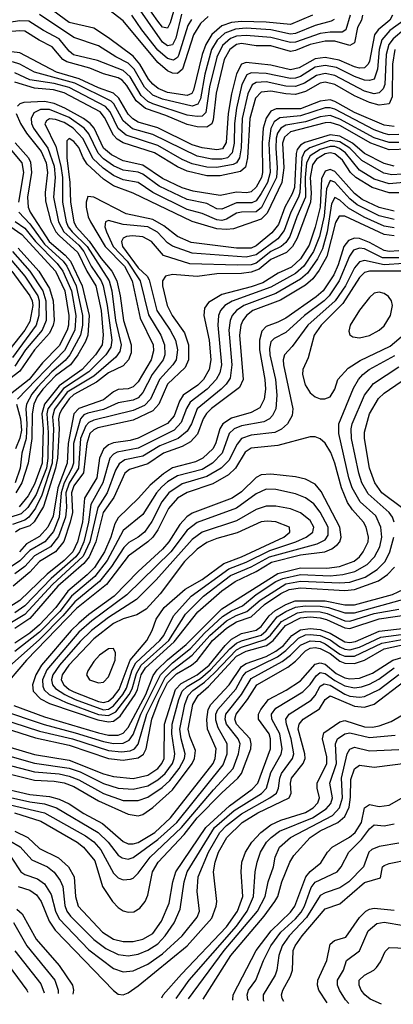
# Model space of a CAD drawing. Header units: inches. Extents: x 501365 to 657855, y 482276 to 547543.
# Tile 799 of 957: x 624429 to 625947, y 483872 to 487871. Entities that reach past the tile are written whole.
import ezdxf

# ---------------------------------------------------------------- set-up
doc = ezdxf.new("R2010")
doc.units = ezdxf.units.IN
doc.header["$MEASUREMENT"] = 0
doc.layers.add('A6428', color=7, linetype='Continuous')

msp = doc.modelspace()

# ---------------------------------------------------------------- linework, layer by layer
at = {"layer": 'A6428', "color": 5}
for points, elevation in [([(625619.2, 487890), (625530, 487851.6), (625430, 487861.1), (625330, 487864.2), (625290, 487859.8), (625250, 487845.8), (625210, 487810.7), (625185.2, 487770), (625170.3, 487730), (625135.6, 487584.4), (625129, 487571), (625110, 487563.7), (625030, 487576.2), (624991.7, 487591.7), (624970, 487608.8), (624952.8, 487630), (624917.5, 487690), (624890, 487722.8), (624790, 487798.1), (624730, 487836.6), (624630, 487860.3), (624543.5, 487923.5)], 3620), ([(625086.4, 487893.6), (625063.7, 487796.3), (625050, 487769.3), (625030, 487764.7), (625010, 487779.7), (624890, 487950.6)], 3540), ([(625067.9, 487950), (625041.3, 487858.7), (625030, 487836.3), (625010, 487840.8), (624990, 487865.6), (624943.9, 487930)], 3520), ([(625943.2, 487890), (625933.1, 487870), (625885.7, 487830), (625870.9, 487810), (625850, 487702.4), (625844.7, 487690), (625830, 487675.6), (625810, 487674.3), (625790, 487679.5), (625727.5, 487707.5), (625670, 487717.4), (625630, 487712.2), (625564.3, 487675.7), (625530, 487667.1), (625450, 487686.7), (625350, 487697.9), (625330, 487690.5), (625310, 487651.9), (625289.6, 487570), (625276.9, 487490), (625268.2, 487371.8), (625253.1, 487346.9), (625230, 487342.2), (625170, 487350.8), (625130, 487362.8), (624990, 487431.9), (624910, 487455), (624888.4, 487468.4), (624870, 487487), (624831.9, 487551.9), (624810, 487572.2), (624750, 487594.4), (624671.4, 487631.4), (624578.5, 487658.5), (624430, 487736.5), (624270, 487755.1)], 3720), ([(625822.4, 487890), (625817.8, 487870), (625801.1, 487838.9), (625790, 487776.9), (625770, 487766.1), (625710, 487783.7), (625670, 487784.4), (625610, 487770.4), (625550, 487745.5), (625530, 487742.2), (625450, 487764.9), (625390, 487765.5), (625330, 487774.3), (625309.7, 487770), (625283, 487750), (625260.1, 487710), (625227.1, 487572.9), (625215.6, 487464.4), (625210, 487447.6), (625190, 487434.8), (625150, 487436.5), (625110, 487445.1), (625022.4, 487482.4), (624940.9, 487510), (624902, 487542), (624864.6, 487604.6), (624845.6, 487625.6), (624830, 487634.7), (624770, 487651.7), (624714.1, 487674.1), (624620.3, 487700.3), (624605.1, 487710), (624561.6, 487761.6), (624508.1, 487788.1), (624450, 487824.3), (624430, 487826.4), (624350, 487818.6)], 3680), ([(625772.5, 487890), (625754.2, 487830), (625739.1, 487820.9), (625690, 487820.9), (625650, 487815.2), (625550, 487780.3), (625530, 487778.1), (625450, 487799.3), (625350, 487806.4), (625310, 487803.9), (625285.6, 487794.4), (625253.9, 487766.1), (625230, 487718.7), (625201.1, 487598.9), (625186, 487494), (625170, 487479.5), (625150, 487477.4), (625110, 487482.8), (624970, 487529), (624950, 487539.3), (624923.1, 487563.1), (624878.6, 487638.6), (624850, 487665), (624745.5, 487705.5), (624648.4, 487728.4), (624630, 487742.9), (624590, 487792.9), (624526.7, 487826.7), (624465.9, 487865.9), (624430, 487867.1), (624350, 487854.9)], 3660), ([(625707.5, 487872.5), (625695.2, 487864.8), (625630, 487847.2), (625550, 487815.2), (625530, 487812.7), (625450, 487830.1), (625350, 487836.2), (625306.6, 487833.4), (625263, 487817), (625231.6, 487788.4), (625208.9, 487750), (625181.2, 487650), (625163.4, 487550), (625152.4, 487527.6), (625130, 487520.7), (625010, 487548.2), (624970, 487565.2), (624936.7, 487596.7), (624894.9, 487670), (624870, 487695.1), (624820.2, 487720.2), (624750, 487765.7), (624650, 487799.4), (624510, 487892.3)], 3640), ([(625195.6, 487884.4), (625164.4, 487855.6), (625135.3, 487810), (625090.9, 487670), (625070, 487652.3), (625050, 487654.1), (625030, 487663.6), (624990, 487696.9), (624850, 487866.4), (624791.2, 487911.2)], 3580), ([(625127.6, 487872.4), (625112.8, 487847.2), (625074.1, 487725.9), (625070, 487717.5), (625053.7, 487706.3), (625030, 487713.2), (624990, 487747.6), (624925.4, 487830), (624885.6, 487890)], 3560), ([(625990.7, 487870), (625933, 487827), (625901.1, 487790), (625890.2, 487750), (625882.9, 487670), (625869.3, 487630), (625850, 487624.3), (625830, 487626.1), (625790, 487640.3), (625716.6, 487676.6), (625670, 487685.5), (625630, 487678.2), (625570, 487640.6), (625550, 487633.6), (625530, 487632), (625430, 487653.2), (625370, 487655.3), (625352.1, 487647.9), (625331.3, 487608.7), (625310, 487511.5), (625302.3, 487450), (625300.6, 487370), (625293, 487330), (625273, 487310), (625250, 487304.9), (625210, 487305.4), (625150, 487317.1), (624970, 487404.6), (624888, 487428), (624850, 487459.8), (624811.5, 487530), (624800.5, 487540.5), (624653.2, 487613.2), (624490, 487658), (624430, 487690), (624400.2, 487700.2)], 3740), ([(626036.4, 487870), (625946.2, 487793.8), (625928.3, 487770), (625918.1, 487730), (625912.1, 487607.9), (625905.8, 487590), (625890, 487574), (625870, 487570.4), (625830, 487580.8), (625710, 487644.2), (625670, 487652.8), (625635.8, 487644.2), (625586.9, 487613.1), (625550, 487599.9), (625510, 487601.7), (625430, 487618.6), (625390, 487615.5), (625373.8, 487606.2), (625355.6, 487570), (625333.7, 487470), (625328.9, 487351.1), (625322.1, 487310), (625310.3, 487290), (625296.9, 487283.1), (625230.7, 487270.7), (625190, 487271.9), (625130, 487286.2), (625090, 487303.9), (624990, 487360.4), (624862.6, 487402.6), (624829.6, 487429.6), (624796.5, 487496.5), (624778.4, 487518.4), (624630, 487595.3), (624570, 487612.4), (624470, 487627), (624410, 487655.2)], 3760), ([(625953.9, 487750), (625943.7, 487690), (625942.2, 487557.8), (625930.2, 487529.8), (625890, 487524.4), (625850, 487534.4), (625790, 487561.4), (625710, 487608.2), (625670, 487617.4), (625650, 487613), (625590, 487579.3), (625550, 487567.8), (625510, 487569.8), (625450, 487581), (625410, 487577), (625387.3, 487552.7), (625364.3, 487470), (625355.4, 487310), (625347.3, 487272.7), (625325.8, 487254.2), (625243.4, 487236.6), (625190, 487236.5), (625110, 487256.2), (625070, 487273.9), (624977.4, 487330), (624850, 487371.3), (624825.7, 487385.7), (624810, 487401.8), (624774.3, 487474.3), (624756.5, 487496.5), (624610, 487574.2), (624566.7, 487586.7), (624490, 487592.7), (624410, 487617.1)], 3780), ([(625970, 487405.2), (625930, 487403.9), (625910, 487408.5), (625870, 487424.3), (625710, 487507.4), (625690, 487513.5), (625670, 487513.5), (625570, 487480.2), (625486.8, 487473.2), (625463.4, 487456.6), (625450, 487429.9), (625441.9, 487370), (625446.4, 487250), (625435.6, 487210), (625410, 487164.7), (625390, 487136), (625372.8, 487127.2), (625310, 487128), (625250, 487101.1), (625230, 487103.3), (625190, 487124.3), (625110, 487140.8), (624995.7, 487195.7), (624930, 487243.8), (624910, 487251.4), (624850, 487260.2), (624810, 487278.1), (624770, 487306.4), (624748.5, 487328.5), (624710, 487407.8), (624691.7, 487430), (624630, 487474.1), (624550, 487507.1), (624513.5, 487506.5), (624487.5, 487492.5), (624476.6, 487470), (624477, 487450), (624485, 487430), (624543.4, 487350), (624570, 487276.6), (624573.3, 487230), (624567, 487150), (624587.4, 487050), (624608.3, 487010), (624670, 486955), (624690.3, 486930.2), (624719.2, 486870), (624760.5, 486810), (624768.5, 486790), (624784.6, 486710), (624803.1, 486570), (624799.2, 486540.8), (624779.5, 486510), (624710, 486440.9), (624607, 486373), (624544.3, 486290), (624539.1, 486270), (624545.5, 486194.5), (624544, 486090), (624538.3, 486050), (624496.8, 485943.2), (624462.6, 485890), (624435.8, 485864.2), (624390, 485849.3)], 3840), ([(625950, 487437.3), (625910, 487442.4), (625790, 487494.4), (625710, 487539.5), (625690, 487546.3), (625650, 487541), (625570, 487509.4), (625470.9, 487509.1), (625450, 487500.1), (625430, 487470.7), (625418.7, 487430), (625414.4, 487370), (625415.3, 487250), (625411.3, 487230), (625389.6, 487190.4), (625370, 487172.4), (625352.1, 487167.9), (625310, 487170.2), (625243.2, 487156.8), (625134.1, 487174.1), (625090, 487188.4), (625010, 487226.1), (624930, 487279.9), (624850, 487298.6), (624801.8, 487321.8), (624770.1, 487350.1), (624731.8, 487430), (624716, 487450), (624689.1, 487470), (624612.5, 487512.5), (624570, 487531), (624530, 487538.7), (624445.6, 487534.4), (624430.4, 487529.6), (624419.9, 487520.1)], 3820), ([(625970, 487372.7), (625930, 487373), (625870, 487391.9), (625730, 487467.8), (625690, 487482.5), (625650, 487477.1), (625590, 487456.2), (625510, 487442.7), (625489.6, 487430), (625477.1, 487410), (625471.3, 487390), (625469.4, 487349.4), (625475.2, 487270), (625472.3, 487230), (625411.9, 487108.1), (625390, 487091.4), (625330, 487090), (625310, 487085.2), (625270, 487061.2), (625250, 487056.1), (625230, 487058), (625170, 487084.1), (625110, 487100.1), (624969.7, 487169.7), (624910, 487209.9), (624850, 487220.5), (624810, 487237.8), (624768.1, 487268.1), (624727.1, 487307.1), (624687.9, 487387.9), (624646.9, 487430), (624610, 487453.9), (624574.6, 487465.4), (624550, 487469.1), (624538.9, 487461.1), (624531.3, 487448.7), (624576, 487356), (624596.5, 487276.5), (624603.2, 487230), (624603.4, 487130), (624618.6, 487050), (624626.7, 487030), (624642.3, 487010), (624702.9, 486950), (624792.3, 486810), (624803.9, 486770), (624819.2, 486650), (624841.5, 486550), (624836.7, 486523.3), (624819.8, 486500.2), (624730, 486423.9), (624622.3, 486357.7), (624571.3, 486288.7), (624562, 486258), (624566.8, 486210), (624561.3, 486070), (624519.8, 485940.2), (624493.1, 485886.9), (624466.8, 485850), (624450, 485838.5), (624399.7, 485820.3)], 3860), ([(624415.3, 487490), (624432.3, 487450), (624457.7, 487410), (624516.4, 487336.4), (624536.7, 487290), (624542.2, 487250), (624533.1, 487170), (624533.6, 487133.6), (624556, 487050), (624576.8, 487010), (624590, 486994.4), (624665.5, 486925.5), (624702.4, 486850), (624738.2, 486790), (624760.8, 486690), (624768.4, 486590), (624764.1, 486550), (624738, 486510), (624683.3, 486450), (624590, 486384.1), (624530, 486309.2), (624519.3, 486270), (624524.5, 486210), (624520.7, 486070), (624490, 485984.1), (624463.2, 485936.8), (624427.2, 485892.8)], 3820), ([(626010, 487345.7), (625930, 487342.7), (625855.7, 487370), (625730, 487442.1), (625690, 487453.1), (625670, 487452.2), (625530, 487415.3), (625505.7, 487394.3), (625497.6, 487370), (625502.6, 487270), (625494.8, 487210), (625434.5, 487085.5), (625410, 487060.4), (625297.7, 487022.3), (625270, 487018.8), (625230, 487022.3), (625130, 487051.2), (624890, 487166.8), (624810, 487196.2), (624770, 487223), (624704, 487284), (624687.3, 487310), (624670, 487352.8), (624650, 487376.7), (624630, 487388.3), (624620.5, 487379.5), (624620.9, 487310), (624633.1, 487210), (624635.6, 487130), (624648.7, 487050), (624659.3, 487030), (624711.7, 486971.7), (624760.7, 486900.7), (624803.4, 486850), (624823.9, 486810), (624837.9, 486750), (624850.7, 486650), (624882.8, 486550), (624881.9, 486518.1), (624871, 486490), (624850, 486465.4), (624790, 486437), (624741, 486399), (624650, 486348.7), (624630, 486331.6), (624601.6, 486290), (624590.9, 486270), (624587.6, 486250), (624589.6, 486210), (624582.4, 486090), (624575.2, 486050), (624525.9, 485894.1), (624488.8, 485831.2), (624470, 485816), (624430, 485801.5), (624411.7, 485790)], 3880), ([(625950, 487276.6), (625910, 487286.6), (625830, 487328.2), (625781.4, 487370), (625730, 487398.5), (625690, 487403), (625587.8, 487372.2), (625570, 487361.2), (625556.3, 487343.7), (625551.9, 487328.1), (625545.1, 487190), (625536.2, 487163.8), (625506.8, 487110), (625481, 487039), (625454.1, 487005.9), (625390, 486952.4), (625370, 486942.9), (625310, 486943.2), (625126.6, 486966.6), (625070, 486990.2), (625014.5, 487034.5), (624970, 487059.4), (624862.3, 487082.3), (624730, 487150.6), (624706.8, 487153.2), (624699.6, 487130), (624699.6, 487110), (624708, 487070), (624717.7, 487050), (624776.9, 486950), (624854.7, 486870), (624885.9, 486810), (624918.5, 486658.5), (624971.2, 486550), (624973.5, 486526.5), (624963.7, 486490), (624910, 486399.8), (624890, 486379.4), (624870, 486372.5), (624830, 486368.9), (624810, 486359.1), (624770, 486327.5), (624670, 486292.6), (624649.8, 486270.2), (624625.7, 486150), (624622.5, 486070), (624584.9, 485970), (624564.9, 485855.1), (624544.1, 485810), (624510, 485771.5), (624457.3, 485742.7), (624428, 485710)], 3920), ([(625983.4, 487243.4), (625941.1, 487241.1), (625908.5, 487248.5), (625819.7, 487299.7), (625771.2, 487350), (625730, 487375.6), (625690, 487380.1), (625608.7, 487351.3), (625586.2, 487333.9), (625574.9, 487310), (625567.5, 487170), (625562, 487150), (625531, 487090), (625504.4, 487015.6), (625478.3, 486981.7), (625390, 486916.7), (625350, 486906.1), (625130, 486922.8), (625050, 486951.5), (625030, 486964.9), (624988.9, 487008.9), (624950, 487029.5), (624850, 487040), (624790, 487055.2), (624778.4, 487050), (624775.7, 487030), (624781.4, 487010), (624809, 486950), (624865.6, 486890), (624919, 486810), (624952, 486672), (625002.6, 486590), (625018.3, 486550), (625019.6, 486510), (625011.8, 486490), (624968.2, 486430), (624930, 486356.7), (624910, 486335.4), (624890, 486325.8), (624830, 486314.8), (624770, 486287.8), (624706.4, 486273.6), (624690, 486266.1), (624675.8, 486250), (624647.9, 486150), (624647.4, 486070), (624641.8, 486050), (624609.7, 485990.3), (624597.8, 485950), (624589.3, 485850), (624567, 485793), (624531.9, 485750), (624470, 485715.3), (624430, 485672.6), (624392.3, 485647.7)], 3940), ([(625990, 487210.1), (625930, 487204.8), (625870, 487224.1), (625810, 487260.4), (625753, 487330), (625728.3, 487348.3), (625710, 487355.6), (625690, 487356.8), (625650, 487343.7), (625610, 487317.7), (625595.1, 487290), (625589.4, 487230), (625590.5, 487150), (625555.1, 487070), (625526.3, 486990), (625510, 486965.7), (625492.2, 486950), (625450, 486929.8), (625390, 486882.7), (625370, 486876.1), (625313.7, 486873.7), (625120.2, 486880.2), (625013.2, 486913.2), (624965, 486970), (624930, 486989), (624887.3, 486992.7), (624863.2, 486990), (624850, 486983.6), (624843.2, 486970), (624847.4, 486950), (624910, 486863.7), (624946.8, 486830), (624955.3, 486815.3), (624986.8, 486690), (625040.5, 486610), (625061.8, 486570), (625070.8, 486530), (625064.7, 486490), (625052.1, 486470), (624997.9, 486410), (624960.9, 486330), (624935.9, 486304.1), (624890, 486283.5), (624730, 486244.7), (624710, 486235.4), (624698.2, 486221.8), (624676, 486170), (624668.2, 486050), (624630, 485989), (624617.3, 485950), (624620.1, 485890), (624615.1, 485850), (624587.6, 485772.4), (624554.7, 485730), (624490, 485693.9), (624450.4, 485649.6), (624410, 485621.1)], 3960), ([(624411.3, 487371.3), (624464.6, 487310), (624473.2, 487293.2), (624477.7, 487250), (624461.4, 487150), (624464.4, 487110), (624471.7, 487090), (624549.6, 486970), (624614.4, 486914.4), (624635.3, 486890), (624683.4, 486790), (624712.2, 486670), (624706.6, 486590), (624696.4, 486563.6), (624665, 486510), (624635.3, 486470), (624575.4, 486424.6), (624522.8, 486370), (624500.1, 486339.9), (624486.2, 486310), (624479.4, 486270), (624479.1, 486170), (624464.4, 486070), (624438.1, 485990), (624414.3, 485950)], 3780), ([(624390, 487348), (624437.9, 487290), (624444.2, 487250), (624425, 487130)], 3760), ([(625970, 487168.5), (625930, 487167.9), (625861.3, 487190), (625795.1, 487230), (625773.9, 487250), (625740.7, 487300.7), (625710, 487325.8), (625690, 487330.5), (625670, 487326.8), (625635.7, 487304.3), (625618.9, 487281.1), (625609.4, 487230.6), (625614, 487166), (625610.2, 487129.8), (625556.5, 486983.5), (625537, 486950), (625513.7, 486926.3), (625450, 486896.7), (625402.2, 486857.8), (625370, 486846.4), (625330, 486840.8), (625230, 486838.6), (625150, 486828.4), (625050, 486836.9), (625022.2, 486830), (625010.1, 486810), (625008.9, 486790), (625028.7, 486710), (625049.2, 486670), (625098.7, 486598.7), (625115.7, 486550), (625115.8, 486490), (625101.7, 486458.3), (625029.6, 486390.4), (624994.8, 486310), (624970, 486282), (624890, 486244.3), (624746.7, 486213.3), (624730, 486205.5), (624715, 486190), (624701.9, 486150), (624688.9, 486031.1), (624650, 485978.4), (624639.3, 485950), (624643.3, 485870), (624635, 485830), (624608.1, 485751.9), (624575.4, 485710), (624509.2, 485670.8), (624470, 485627), (624403.1, 485570)], 3980), ([(625950, 487093.6), (625890, 487108.9), (625821.2, 487141.2), (625790, 487165.2), (625710, 487254.7), (625690, 487263.4), (625670, 487255.8), (625655.3, 487224.7), (625649.9, 487110.1), (625630, 487028.4), (625605.1, 486954.9), (625570, 486900.3), (625533.5, 486866.5), (625478.8, 486841.2), (625416.9, 486803.1), (625370, 486785.9), (625250, 486755.7), (625196.8, 486723.2), (625180.8, 486699.2), (625177.9, 486670), (625198.6, 486570), (625205.7, 486490), (625199.1, 486450), (625176.7, 486410), (625152.9, 486387.1), (625093.8, 486346.2), (625078.6, 486321.4), (625057.1, 486262.9), (625029.5, 486230.5), (624910, 486171.2), (624878.1, 486161.9), (624810, 486153), (624790, 486144.2), (624770, 486126.4), (624753.5, 486090), (624742.4, 486010), (624692.1, 485927.9), (624684.5, 485830), (624663.8, 485750), (624644.6, 485710), (624610, 485674.8), (624540.6, 485619.4), (624430, 485512.2), (624390, 485487.1)], 4020), ([(625950, 487059.5), (625890, 487074.1), (625799.7, 487119.7), (625770, 487143.6), (625710, 487211.9), (625690, 487217.8), (625675.7, 487184.3), (625665.9, 487074.1), (625646.8, 486990), (625623.6, 486930), (625583, 486870), (625550, 486840.5), (625450, 486785.5), (625292.1, 486728), (625262.5, 486710), (625245.5, 486690), (625237.1, 486670), (625234, 486630), (625248.7, 486470), (625242.6, 486437.4), (625228.2, 486410), (625190.6, 486370), (625122.2, 486317.8), (625107.4, 486292.6), (625085.5, 486234.5), (625056.5, 486203.5), (624910, 486131.5), (624825, 486115), (624810, 486106.1), (624796.2, 486090), (624767.5, 485990), (624718.4, 485901.6), (624708.9, 485830), (624690, 485750), (624672.6, 485710), (624658, 485690), (624557.9, 485602.1), (624450, 485490.7), (624410, 485462.6)], 4040), ([(625950, 487026.3), (625910, 487032.2), (625829.1, 487069.1), (625765.4, 487105.4), (625730, 487137.9), (625710, 487149.4), (625696.7, 487123.3), (625678.1, 487010), (625659, 486941), (625639.6, 486900.4), (625598.8, 486841.2), (625570, 486816.7), (625470, 486759.5), (625340.6, 486710), (625310.1, 486690), (625293, 486670), (625284.2, 486650), (625278.7, 486610), (625291.3, 486470), (625284.5, 486415.5), (625268.7, 486391.3), (625247.2, 486370), (625150.6, 486290), (625127.2, 486230), (625110, 486200.1), (625073.4, 486170), (624999.1, 486140.9), (624930, 486098.3), (624857.1, 486082.9), (624832.9, 486067.1), (624818.3, 486041.7), (624785.1, 485950), (624746.3, 485890), (624714.4, 485750), (624687.5, 485692.5), (624562.9, 485577.1), (624450, 485455.6), (624390, 485419.2)], 4060), ([(625950, 486993.1), (625910, 486999.4), (625750, 487073.5), (625726.8, 487073.2), (625711.9, 487048.1), (625676.8, 486910), (625646.1, 486853.9), (625620.8, 486819.2), (625590, 486792.9), (625488.4, 486731.6), (625376.7, 486690), (625351.2, 486670), (625336.5, 486650), (625328.1, 486630), (625321.7, 486590), (625336.6, 486410), (625323, 486377), (625208.6, 486291.4), (625188.4, 486271.6), (625175.3, 486250), (625152.2, 486187.8), (625123.8, 486156.2), (625090, 486137.6), (625013.4, 486110), (624950, 486066.7), (624875.7, 486044.3), (624857.1, 486030), (624811.4, 485930), (624768.5, 485870), (624738.7, 485750), (624711, 485689), (624690, 485662.9), (624583.7, 485570), (624470, 485439.2), (624410, 485398.3)], 4080), ([(624426.5, 487090), (624470, 487041.6), (624530, 486959.6), (624606.4, 486890), (624621.1, 486870), (624658.7, 486790), (624685.1, 486670), (624684.7, 486630), (624676.4, 486590), (624632.9, 486510), (624613.6, 486486.4), (624559.3, 486440.7), (624501.3, 486378.7), (624479.1, 486350), (624457.4, 486310), (624453.9, 486290), (624458.9, 486230), (624455.6, 486170), (624438.7, 486110), (624431.6, 486050), (624411.3, 485990)], 3760), ([(624411.6, 487051.6), (624450, 487024.1), (624493.1, 486970), (624581.2, 486881.2), (624605, 486850), (624639.8, 486770), (624657.2, 486670), (624653.2, 486610), (624612, 486528), (624421.1, 486330)], 3740), ([(624390, 487032.8), (624438.7, 486998.7), (624574.6, 486850), (624613, 486770), (624629, 486670), (624628.2, 486630), (624622.9, 486610), (624590, 486547.2), (624522.5, 486477.5), (624467.9, 486410), (624391.6, 486350)], 3720), ([(625970, 486932.4), (625930, 486929.5), (625910, 486933.4), (625850, 486966.9), (625810, 486982.1), (625790, 486984.2), (625765.4, 486974.6), (625746.6, 486950), (625723.8, 486876.2), (625705.1, 486834.9), (625662.4, 486770), (625634.3, 486745.7), (625510, 486659.5), (625477.9, 486642.1), (625430, 486625), (625413.7, 486606.3), (625404, 486570), (625403.6, 486530), (625425.7, 486410), (625427.4, 486370), (625422.3, 486330), (625404.6, 486295.4), (625370, 486275.2), (625290, 486252.7), (625255.2, 486230), (625242, 486210), (625226.8, 486153.2), (625215.3, 486130), (625173.3, 486090), (625144.1, 486075.9), (625050, 486050.4), (625013.1, 486026.9), (624958.9, 485981.1), (624912.1, 485927.9), (624830, 485847.6), (624816.2, 485823.8), (624799.8, 485770), (624773.9, 485710), (624733.7, 485646.3), (624704.1, 485615.9), (624625.1, 485550), (624575.9, 485484.1), (624510, 485413.8), (624470, 485379.8), (624410, 485338.6)], 4120), ([(624423.2, 486943.2), (624507.5, 486850), (624550, 486779.7), (624564.8, 486730), (624568.9, 486650), (624565.7, 486630), (624550, 486597.4), (624489.1, 486530), (624430, 486443.5), (624390, 486412.1)], 3680), ([(624399.5, 486930), (624470.8, 486850), (624522.8, 486770), (624535.6, 486730), (624536.3, 486650), (624521.3, 486610), (624453.6, 486530), (624410, 486464.1)], 3660), ([(625970, 486904.2), (625903.8, 486903.8), (625830, 486940), (625810, 486943.4), (625785.4, 486934.5), (625768.7, 486911.3), (625727.5, 486810), (625687.1, 486750), (625666.9, 486730), (625586.1, 486670), (625510, 486600.8), (625463.8, 486576.2), (625450, 486563.4), (625443.9, 486536.1), (625444.9, 486510), (625468.1, 486410), (625473.5, 486346.5), (625469.6, 486290.4), (625456.5, 486263.5), (625443.6, 486250), (625421.6, 486238.4), (625330, 486222.2), (625300.1, 486210), (625280.9, 486190), (625251.4, 486110), (625212.7, 486070), (625170, 486044.9), (625070, 486018.6), (625030, 485994.5), (625006.3, 485973.7), (624985.2, 485950), (624930, 485862.1), (624850, 485796.9), (624785, 485675), (624734.5, 485610), (624640.2, 485530), (624592.3, 485467.7), (624510, 485383.6), (624410, 485305)], 4140), ([(625990, 486881), (625910, 486875.6), (625830, 486893.3), (625810, 486887.9), (625790, 486863.3), (625752.7, 486790), (625710.8, 486730), (625599.5, 486630), (625536.8, 486543.2), (625504.6, 486510), (625499.5, 486490), (625500.5, 486470), (625539.5, 486290), (625536, 486264), (625517.1, 486230), (625492.5, 486207.5), (625465.8, 486194.2), (625370, 486183.7), (625330, 486170), (625312.2, 486147.8), (625278.7, 486081.3), (625247.5, 486050), (625190, 486015.2), (625090, 485985.4), (625035.5, 485950), (625006.6, 485913.4), (624966.7, 485833.3), (624935.9, 485790), (624911.2, 485770), (624872.1, 485747.9), (624852.3, 485727.7), (624802, 485650), (624754, 485590), (624652.9, 485507.1), (624605.2, 485450), (624510, 485353.2), (624324.2, 485190)], 4160), ([(624382.8, 486910), (624449.9, 486830), (624503.3, 486750), (624509, 486730), (624506.9, 486670), (624496.3, 486630), (624400.5, 486499.5)], 3640), ([(624396.8, 486850), (624470.2, 486750), (624479.8, 486730), (624482.4, 486710), (624470, 486645.6), (624449.9, 486610.1), (624390, 486533.4)], 3620), ([(625990.4, 486849.6), (625850, 486850.5), (625830, 486844.1), (625810, 486823.5), (625742, 486718), (625653.8, 486630), (625625.8, 486590), (625601.6, 486498.4), (625579.8, 486450), (625577.6, 486430), (625588.5, 486388.5), (625610, 486355), (625630, 486339), (625650, 486331.6), (625669, 486331), (625690, 486338.8), (625709.2, 486370), (625722.4, 486410), (625763.6, 486456.4), (625812.6, 486487.4), (625934.8, 486545.2), (626086.1, 486673.9)], 4180), ([(624345.9, 485070), (624528.3, 485008.3), (624655.3, 484975.3), (624770, 484939), (624810, 484931.5), (624850, 484932.8), (624874.7, 484945.3), (624890, 484967.8), (624921.5, 485050), (625001.4, 485210), (625050, 485259), (625122.9, 485317.1), (625180.6, 485379.4), (625252.8, 485447.2), (625289.6, 485470.4), (625334.2, 485490), (625390, 485536.4), (625470, 485588.8), (625498, 485602), (625570, 485618.2), (625690, 485613), (625742.6, 485617.4), (625791.4, 485630), (625841.4, 485658.6), (625871.1, 485690), (625892.7, 485730), (625901.1, 485770), (625896.2, 485810), (625875.6, 485855.6), (625812.5, 485912.5), (625779.6, 485970), (625766.3, 486010), (625725.8, 486190), (625725.9, 486230), (625784.8, 486375.2), (625805.2, 486410), (625823.5, 486430), (625849.4, 486450.6), (625953, 486507)], 4160), ([(625950, 485829.9), (625943.9, 485850), (625930.6, 485870), (625845.5, 485945.5), (625819.7, 485990), (625806.5, 486030), (625777.7, 486170), (625776.3, 486210), (625780.6, 486230), (625830, 486345.7), (625866.3, 486393.7), (625970, 486461)], 4140), ([(625985.8, 485885.8), (625899.9, 485950), (625871.7, 485990), (625850.7, 486050), (625829.9, 486170), (625830, 486195.5), (625850.9, 486270), (625887.3, 486332.7), (625910, 486354.2), (625978.9, 486401.1)], 4120), ([(624416.6, 486310), (624433.3, 486250), (624436.6, 486203.4), (624430, 486171.7), (624412, 486128)], 3740), ([(624405.3, 485085.3), (624530, 485039.1), (624750, 484974.3), (624790, 484965.4), (624830, 484965.3), (624850, 484973.3), (624870, 484995.8), (624941.4, 485130), (624972, 485208), (624988.5, 485230), (625030, 485270.7), (625106.1, 485333.9), (625250, 485478.5), (625478.1, 485621.9), (625570, 485645.4), (625676.5, 485643.5), (625729.2, 485650.8), (625787.7, 485672.3), (625809.3, 485690), (625824.1, 485710), (625844.5, 485750), (625846.9, 485770), (625836.6, 485810), (625826.1, 485830), (625781, 485881), (625761.7, 485910), (625736.2, 485970), (625710.1, 486070.1), (625692.9, 486112.9), (625670, 486150.6), (625650, 486168.5), (625630, 486176.3), (625610, 486177.4), (625478.2, 486141.8), (625370, 486130.8), (625346, 486114), (625306.2, 486050), (625277.8, 486022.2), (625214.1, 485985.9), (625110, 485950.2), (625070, 485927.3), (625033.5, 485886.5), (624990, 485799.8), (624969.8, 485770), (624950, 485750), (624870, 485691.8), (624782.2, 485577.8), (624660.5, 485479.5), (624457.4, 485270), (624355.6, 485150)], 4180), ([(624292, 485052), (624510, 484981.9), (624644.5, 484950), (624790, 484903), (624842.7, 484897.3), (624877.9, 484902.1), (624895.3, 484910), (624910.9, 484929.1), (624946.2, 485050), (625020.7, 485199.3), (625050, 485229.3), (625130.3, 485289.7), (625201.4, 485370), (625270, 485429.4), (625309, 485451), (625352.7, 485467.3), (625405.9, 485514.1), (625510, 485579.4), (625570, 485590.6), (625730, 485583.4), (625770, 485586.4), (625832.5, 485607.5), (625882.2, 485637.8), (625913.7, 485670), (625933.5, 485710), (625949.3, 485770)], 4140), ([(624370, 484993.8), (624493.8, 484953.8), (624630, 484924.7), (624790, 484870.7), (624850, 484863.3), (624910, 484872.9), (624931.7, 484888.3), (624943.2, 484910), (624965.6, 485030), (624995.4, 485110), (625030, 485177.9), (625065.9, 485214.1), (625127.1, 485250), (625150, 485268.7), (625212.6, 485350), (625270, 485400.2), (625310, 485425.1), (625370, 485445.8), (625424, 485496), (625490, 485540.1), (625523.6, 485556.4), (625570, 485563.5), (625750, 485552.8), (625790, 485556.4), (625887.5, 485592.5), (625922.9, 485617.1), (625952.6, 485647.4)], 4120), ([(624390, 484916.3), (624490, 484886.8), (624630, 484863.3), (624770, 484808.1), (624810, 484796.8), (624890, 484789), (624950, 484803.3), (624991, 484830), (625007.3, 484850), (625016, 484870), (625017.5, 485010), (625062.1, 485150), (625084.9, 485175.1), (625150, 485209.7), (625199, 485250), (625263.8, 485330), (625290, 485355), (625330, 485377.5), (625390, 485392.1), (625410, 485406.3), (625443.5, 485450), (625465.8, 485470), (625510, 485495.5), (625548.9, 485511.1), (625670, 485510.8), (625750, 485494), (625790, 485494.3), (625943.6, 485536.4), (625990, 485558.2)], 4080), ([(624390, 484879.5), (624490, 484851.1), (624630, 484831.5), (624675.7, 484815.7), (624770, 484769.4), (624830, 484749.6), (624890, 484745.9), (624950, 484759.9), (624990, 484783.1), (625020.8, 484810), (625049.6, 484850), (625057.5, 484870), (625059.6, 484890), (625047.5, 484970), (625048.7, 485010), (625076, 485110), (625090, 485143.5), (625110, 485163.4), (625164.2, 485195.8), (625205, 485230), (625283.6, 485316.4), (625310, 485338.7), (625331.1, 485348.9), (625410, 485371.8), (625430.7, 485389.3), (625474.7, 485445.3), (625510, 485467.8), (625550, 485485.2), (625589.3, 485490.7), (625650, 485489.3), (625683.8, 485483.8), (625750, 485461.6), (625790, 485462.7), (625999.5, 485520.5)], 4060), ([(624370, 484847.4), (624490, 484816), (624590, 484808), (624630, 484799.1), (624670, 484783.7), (624770, 484728.8), (624850, 484700.3), (624910, 484699.5), (624950, 484713.5), (625007.8, 484752.2), (625038.9, 484781.1), (625077.4, 484830), (625098.7, 484870), (625101.8, 484890), (625085.3, 484950), (625080.1, 484990), (625100.5, 485090), (625114.1, 485125.9), (625132.9, 485147.1), (625179.5, 485180.5), (625221.1, 485218.9), (625310, 485311.5), (625330, 485322.6), (625426.9, 485353.1), (625448.2, 485371.8), (625492.7, 485427.3), (625558.2, 485461.8), (625590, 485467.8), (625650, 485466.2), (625678.9, 485458.9), (625750, 485429.6), (625770, 485428.7), (625870, 485459.3), (625970, 485477.6)], 4040), ([(624370, 484812.4), (624490, 484781.8), (624570, 484778), (624610, 484771.2), (624650, 484756.5), (624750, 484698.6), (624870, 484644.5), (624910, 484637.7), (624930, 484643.5), (624970, 484671), (625050, 484743.1), (625129.8, 484850), (625139.6, 484870), (625143.2, 484903.2), (625119.9, 484959.9), (625114.4, 484990), (625132.2, 485090), (625154.2, 485125.8), (625197, 485163), (625310, 485286.4), (625350, 485306.4), (625432.4, 485330), (625459.7, 485350), (625509.7, 485410.3), (625570, 485442.1), (625610, 485446), (625650, 485442.1), (625675.1, 485435.1), (625750, 485400.5), (625770, 485398.2), (625890, 485437.2), (626010, 485455.2)], 4020), ([(624330, 484756.3), (624470, 484723.5), (624550, 484716.6), (624590, 484705.5), (624630, 484686.5), (624690, 484647.4), (624766.2, 484606.2), (624850, 484532.7), (624870, 484524.4), (624890, 484524.1), (624910, 484529.8), (624978.4, 484570), (625042.1, 484630), (625214.8, 484850), (625224.1, 484870), (625227, 484910), (625192.2, 484990), (625189.4, 485029.4), (625194.6, 485070), (625206, 485090), (625279.8, 485170), (625330, 485244.4), (625350, 485255.9), (625430, 485284.3), (625470, 485305.9), (625500.5, 485330), (625534.4, 485370), (625570, 485393.4), (625610, 485399), (625650, 485394), (625690, 485379.4), (625750, 485343.6), (625770, 485341.1), (625794, 485346), (625890, 485387.4), (626030, 485404)], 3980), ([(624330, 484725.9), (624470, 484694.5), (624530, 484686.4), (624579, 484670), (624748.7, 484570), (624789.2, 484530), (624830, 484478.2), (624846.3, 484466.3), (624870, 484461.6), (624890, 484468), (624990, 484541), (625067.6, 484610), (625255.9, 484844.1), (625272.1, 484890), (625272.5, 484930), (625235.3, 484995.3), (625226.7, 485026.7), (625226.6, 485050), (625234.3, 485070), (625307.4, 485152.6), (625335.5, 485204.5), (625350, 485221.2), (625476.2, 485283.8), (625511.2, 485308.8), (625561.4, 485358.6), (625590, 485372.1), (625610, 485374.6), (625650.2, 485370.2), (625690, 485352), (625730, 485323.4), (625750, 485314.6), (625770, 485312.1), (625810, 485322.5), (625896.4, 485363.6), (626010, 485377.8)], 3960), ([(624350, 484691.8), (624530, 484650), (624696.8, 484556.8), (624730, 484531.5), (624758.9, 484498.9), (624810, 484404), (624830, 484386.2), (624850, 484377.2), (624880, 484380), (624890, 484384), (624910, 484404), (624959.6, 484470), (625086.7, 484590), (625216.5, 484743.5), (625296.2, 484830), (625318.6, 484890), (625325.6, 484930), (625317.5, 484950), (625270, 485010), (625263.9, 485030), (625266.5, 485050), (625330.7, 485130), (625370, 485195.3), (625495.6, 485264.4), (625529.9, 485290.1), (625570, 485330.4), (625610, 485348.9), (625650, 485345.2), (625670, 485336.6), (625730, 485293.9), (625750, 485285.5), (625790, 485285.8), (625901.1, 485338.9), (626050, 485365.9)], 3940), ([(624408.9, 484650), (624515.4, 484615.4), (624662.7, 484530), (624688.7, 484510), (624734.1, 484454.1), (624766.2, 484350), (624805.8, 484290), (624830, 484264.6), (624850, 484252.1), (624870, 484246.4), (624892.4, 484247.6), (624917.7, 484262.3), (624938.9, 484290), (624950, 484315.2), (624968.7, 484410), (624992.4, 484450), (625097.8, 484562.2), (625150.8, 484629.2), (625250, 484730.7), (625315.3, 484790), (625331, 484810), (625367.9, 484910), (625370.4, 484930), (625366, 484950), (625309.6, 485009.6), (625303.2, 485030), (625308.9, 485050), (625354.7, 485110), (625392.7, 485170), (625518.6, 485241.4), (625550, 485266.2), (625590, 485307.3), (625610, 485318.4), (625630, 485321.1), (625650, 485317.6), (625690, 485296.4), (625730, 485265.5), (625750, 485257.4), (625790, 485256.6), (625830.1, 485270.1), (625910, 485315.7), (626053.3, 485346.7)], 3920), ([(624410, 484574.6), (624461.8, 484550), (624510, 484505.1), (624587.3, 484467.3), (624627.9, 484430), (624650.6, 484390), (624656.1, 484310), (624666.6, 484270), (624765.2, 484165.2), (624810, 484137), (624850, 484126.5), (624890, 484126.6), (624930, 484136), (624970, 484159.6), (625006, 484210), (625036.8, 484283.2), (625051.7, 484370), (625063.4, 484410), (625185.1, 484590), (625281.5, 484678.5), (625374.4, 484745.6), (625396.6, 484770), (625448.7, 484910), (625448.9, 484950), (625443.3, 484970), (625398.9, 485030), (625399.2, 485050), (625408.9, 485070), (625439.9, 485110), (625512.1, 485147.9), (625570, 485185.7), (625630, 485253.7), (625650, 485258.8), (625670, 485253.4), (625715.2, 485215.2), (625750, 485197.4), (625770, 485193.4), (625810, 485196.2), (625863.2, 485216.8), (625944.6, 485270), (626070, 485306.9)], 3880), ([(624390, 484535.5), (624431.9, 484511.9), (624478.3, 484458.3), (624542.6, 484430), (624570, 484409.2), (624594.3, 484374.3), (624604.2, 484350), (624613.1, 484273.1), (624621.5, 484250), (624635.2, 484230), (624730, 484134.8), (624778.7, 484098.7), (624830, 484074.2), (624870, 484069.5), (624910, 484076.3), (624950, 484091.7), (624990, 484117.2), (625020.7, 484150), (625056.8, 484203.2), (625081.4, 484258.6), (625097.5, 484370), (625110.2, 484410), (625220.4, 484590), (625300.9, 484659.1), (625411.2, 484728.8), (625431.9, 484750), (625450, 484813.1), (625491.6, 484888.4), (625495.8, 484910), (625485.8, 484970), (625453.5, 485030), (625452.7, 485050), (625470, 485075.5), (625579.2, 485140.8), (625609.4, 485170.6), (625633.5, 485206.5), (625650, 485219.5), (625670, 485216.1), (625710, 485186.9), (625750, 485165.4), (625790, 485157.7), (625818.5, 485161.5), (625850, 485172), (625887.7, 485192.3), (625950, 485238.5)], 3860), ([(624394.2, 484470), (624433.5, 484410), (624450, 484399.3), (624502.2, 484382.2), (624530, 484361), (624557.8, 484317.8), (624574.6, 484250), (624590, 484219.1), (624710, 484093.9), (624810, 484017.7), (624850, 484004), (624890, 484008.6), (624950, 484035.6), (625010, 484076.4), (625089.6, 484150), (625150, 484225.5), (625159.2, 484250), (625149.9, 484330), (625154.7, 484390), (625196.6, 484490), (625242.6, 484570), (625270, 484598.9), (625330, 484646.1), (625445.9, 484710), (625472, 484730), (625480.8, 484750), (625485.6, 484790), (625493.1, 484810), (625537, 484870), (625542.7, 484890), (625532.5, 484950), (625512.8, 485010), (625511, 485030), (625524, 485050), (625613.1, 485106.9), (625630, 485126.7), (625650, 485164), (625666.4, 485173.6), (625690, 485168.4), (625750, 485131.4), (625770, 485123.8), (625810, 485119.5), (625830, 485122.7), (625890, 485151.3), (625970, 485212.1)], 3840), ([(624423, 484350), (624470, 484335.5), (624497, 484317), (624517.1, 484290), (624549, 484210), (624573.8, 484173.8), (624810, 483928.4), (624830, 483912.8), (624850, 483910.2), (624870, 483918.4), (624910, 483946.9), (625109.4, 484110), (625210, 484221.6), (625228.1, 484270), (625229.6, 484290), (625216.8, 484410), (625223.4, 484450), (625236.9, 484490), (625270.7, 484550), (625332.9, 484610), (625396.2, 484650), (625524.3, 484710), (625531.7, 484730), (625529.2, 484770), (625533.9, 484790), (625580.6, 484850), (625588.5, 484870), (625587.8, 484890), (625560.9, 484990), (625564.5, 485010), (625581.3, 485030), (625647.7, 485072.3), (625670.3, 485110), (625690, 485125.6), (625790, 485083), (625830, 485079.3), (625870, 485091), (625990, 485182.9)], 3820), ([(625006.5, 483898.1), (625012.6, 483910), (625086.2, 483993.8), (625270, 484186.4), (625314.7, 484250), (625336.2, 484310), (625328.8, 484410), (625331.8, 484450), (625346.8, 484490), (625371.8, 484530), (625408.4, 484570), (625450, 484601), (625490, 484619.7), (625590, 484651.2), (625621.9, 484670), (625640.7, 484690), (625647.1, 484710), (625637.7, 484750), (625637.7, 484770), (625677.1, 484850), (625677, 484877), (625659.3, 484950), (625665.3, 484974.7), (625730, 485018.8), (625750, 485024.1), (625830, 484999.4), (625862, 484998), (625890, 485002.9), (625938.7, 485021.3), (626010, 485062.3)], 3780), ([(625065.4, 483895.5), (625118.4, 483970), (625309.6, 484190), (625354, 484250), (625379.4, 484310), (625385.5, 484410), (625394, 484450), (625408.1, 484490), (625432.5, 484530), (625450.6, 484550), (625484.5, 484575.5), (625619.3, 484630), (625674.6, 484665.4), (625692.9, 484687.1), (625699.7, 484710), (625689.5, 484770), (625716.1, 484850), (625712.3, 484930), (625720.7, 484950), (625750, 484970.1), (625770, 484974.5), (625850, 484955.2), (625955.1, 484964.9)], 3760), ([(625114.6, 483894.1), (625260.4, 484090), (625395.3, 484250), (625427.2, 484310), (625438.8, 484370), (625461, 484430), (625467.6, 484470), (625485.5, 484510), (625529.4, 484550), (625700.5, 484639.5), (625729.1, 484670), (625740.6, 484710), (625736.6, 484790), (625760.2, 484890), (625770, 484908.6), (625790, 484916.8), (625850, 484902.1), (625970, 484907)], 3740), ([(625174.5, 483892.4), (625286.6, 484070), (625423.2, 484230), (625465.6, 484290), (625477.6, 484310), (625494.6, 484370), (625526.4, 484450), (625543.4, 484476.6), (625609.3, 484550), (625650, 484576.2), (625721.9, 484610), (625750, 484634.3), (625767.3, 484672.7), (625773.3, 484713.3), (625775, 484784.9), (625790, 484827.9), (625810, 484843), (625870, 484835.6), (626007.5, 484852.5)], 3720), ([(625296.1, 483889), (625295.6, 483890), (625296, 483910), (625390.4, 484090), (625451.6, 484170), (625530, 484246.7), (625546.7, 484270), (625591.4, 484390), (625609.1, 484410.9), (625652.9, 484447.1), (625679.9, 484490), (625698.5, 484510), (625769.7, 484550.3), (625792.6, 484570), (625817.6, 484610), (625830.4, 484670), (625850, 484683.9), (625890, 484674.8), (625930, 484680.5), (625999.4, 484720.6)], 3680), ([(625358.5, 483887.2), (625356.7, 483890), (625353.6, 483910), (625359.5, 483930), (625389, 483970), (625420.4, 484050), (625449.7, 484110), (625490, 484165.2), (625550, 484218.9), (625573.2, 484246.8), (625586.1, 484270), (625614.1, 484345.9), (625630, 484368.6), (625719.6, 484410), (625735, 484430), (625766.8, 484490), (625818.6, 484541.4), (625850, 484584.9), (625870, 484601.5), (625910, 484596.3), (625950, 484605.3)], 3660), ([(625970, 484526.7), (625890, 484513.4), (625859.9, 484500.1), (625847.5, 484490), (625826.5, 484430), (625766.5, 484370), (625730, 484344.5), (625670, 484325.4), (625650, 484314), (625595, 484225), (625523.9, 484150), (625495.2, 484110), (625482.1, 484070), (625474.5, 484010), (625467.8, 483990), (625417.9, 483910), (625418.9, 483890), (625421.6, 483885.4)], 3640), ([(625502.8, 483883.2), (625495.4, 483895.4), (625493.3, 483910), (625498.3, 483930), (625530, 483986.1), (625538.2, 484010), (625540.8, 484090), (625549.1, 484110), (625576.3, 484150), (625670, 484259.7), (625730, 484280.4), (625830, 484366.7), (625894.7, 484385.3), (625903.6, 484430), (625910, 484435.6), (625930, 484444), (626010, 484460.3)], 3620), ([(624418.3, 484258.3), (624439.9, 484239.9), (624496.8, 484136.8), (624589.2, 484030), (624643.7, 483950), (624647.7, 483930), (624645.2, 483913.8)], 3780), ([(625678.1, 483878.2), (625645, 483930), (625639.5, 483950), (625640.5, 483970), (625677.7, 484050), (625690, 484115.8), (625708.2, 484131.8), (625754.9, 484145.1), (625810, 484225), (625835.4, 484250), (625850, 484258.6), (625870, 484262.3), (625950, 484254)], 3580), ([(624403.9, 484204), (624457.8, 484110), (624571.6, 483970), (624585.7, 483930), (624585.6, 483916.4)], 3760), ([(625767, 483875.7), (625753.3, 483890), (625729, 483930), (625720.8, 483950), (625721.1, 483970), (625745.1, 484010), (625757.5, 484050), (625810, 484089.5), (625845.3, 484170), (625880.3, 484199.7), (625910, 484206.1), (625990, 484192)], 3560), ([(624308.8, 484130), (624458.2, 483930), (624462.3, 483921.8)], 3720), ([(624409.5, 484089.5), (624514.6, 483954.6), (624529.1, 483918.9)], 3740), ([(625899.5, 483872), (625853.3, 483893.3), (625831.6, 483910), (625816.9, 483930), (625808.1, 483950), (625808.9, 483970), (625829.8, 483990), (625867.8, 484010), (625878.8, 484021.2), (625895.3, 484044.7), (625913.5, 484086.5), (625930, 484102.2), (626104.5, 484095.5)], 3540)]:
    msp.add_lwpolyline(points, dxfattribs=dict(at, elevation=elevation))
for points, elevation in [([(625890, 486764.6), (625870, 486759.9), (625850, 486742.5), (625810, 486691), (625771.5, 486630), (625766.5, 486606.5), (625771.1, 486591.1), (625782.9, 486582.9), (625810, 486579.2), (625850, 486589.2), (625889.5, 486610), (625910, 486628.4), (625935.2, 486670), (625944.3, 486710), (625940.4, 486730), (625927.4, 486747.4), (625910, 486759)], 4220), ([(625450, 486025.8), (625410, 486023), (625390, 486012), (625330, 485953.6), (625292, 485928), (625130, 485866.5), (625108.6, 485851.4), (625079.3, 485820.7), (625035.4, 485750), (625010, 485720.4), (624910, 485629.7), (624813.6, 485530), (624710, 485455.1), (624670, 485419.9), (624639, 485390), (624517.4, 485250), (624494.5, 485210), (624481.2, 485170), (624484.5, 485144.5), (624513.4, 485113.4), (624550, 485094.3), (624747.5, 485027.5), (624790, 485019.8), (624810, 485022.2), (624837.9, 485042.1), (624898.4, 485130), (624908.1, 485150), (624923.3, 485210), (624940.8, 485239.2), (625056.3, 485343.7), (625153.5, 485466.5), (625250, 485550.8), (625304.2, 485590), (625389.4, 485630.6), (625452.1, 485667.9), (625570, 485697.6), (625669.6, 485710.4), (625698, 485722), (625720.5, 485739.5), (625729.3, 485750), (625736, 485770), (625729.3, 485810), (625654.6, 485954.6), (625630, 485984.4), (625590, 486004.9), (625550, 486014.2)], 4220), ([(625430, 485964.2), (625390, 485945.1), (625310, 485886.7), (625150, 485828.9), (625110, 485798.3), (625043.2, 485710), (624865.2, 485534.8), (624722.9, 485430), (624670, 485382.9), (624539.2, 485230), (624522.7, 485190), (624523.7, 485163.7), (624529.4, 485149.4), (624549.2, 485130), (624618, 485098), (624750, 485049.7), (624790, 485044.4), (624819.7, 485060.3), (624874.6, 485130), (624886.9, 485153.1), (624904, 485216), (624922.8, 485250), (625034.9, 485350), (625103.5, 485456.5), (625176.7, 485530), (625286.3, 485613.7), (625370, 485649.2), (625443.6, 485690), (625637.9, 485742.1), (625670, 485758.7), (625682.4, 485777.6), (625683.1, 485810), (625650, 485870.8), (625624.4, 485904.4), (625590, 485929.6), (625550, 485945.5), (625470, 485963.3)], 4240), ([(625470, 485895.8), (625430, 485895.3), (625390, 485881.8), (625310, 485836.2), (625170, 485789.7), (625130, 485760.4), (624983.7, 485596.3), (624903.5, 485516.5), (624790, 485443.4), (624721.1, 485390), (624675, 485345), (624591, 485250), (624563.7, 485210), (624558.6, 485190), (624562.6, 485170), (624575, 485155), (624612.9, 485130), (624654.6, 485110), (624770, 485068.2), (624790, 485071), (624810, 485084.9), (624848.2, 485130), (624863.4, 485156.6), (624886.3, 485230), (624901.1, 485258.9), (624998.4, 485350), (625014.4, 485370), (625054.1, 485450), (625126.5, 485530), (625279, 485641), (625350, 485667.5), (625445.1, 485714.9), (625551.7, 485750), (625593.8, 485770), (625619.7, 485790), (625622.1, 485797.9), (625624.9, 485810), (625610, 485837.6), (625570, 485867.8), (625530, 485884.1)], 4260), ([(625434.8, 485834.8), (625410, 485831.6), (625313.2, 485786.8), (625230, 485764.4), (625190, 485748.3), (625150, 485720.8), (625099.3, 485670), (625000.3, 485539.7), (624943, 485477), (624905.4, 485454.6), (624850, 485437.6), (624810, 485419), (624730, 485356), (624628.5, 485250), (624601.8, 485210), (624598.3, 485190), (624609, 485169), (624630.5, 485150.5), (624650, 485140.8), (624750, 485101.4), (624770, 485097.4), (624790, 485103.6), (624810, 485120.5), (624832.9, 485150), (624877.8, 485270), (624945.3, 485350), (624967.7, 485390), (624983.7, 485436.3), (625016.7, 485483.3), (625101.9, 485558.1), (625170, 485598.1), (625258.2, 485661.8), (625331.1, 485690), (625502.3, 485770), (625526.3, 485790), (625525.2, 485810), (625470, 485831.5)], 4280), ([(624810, 485317.5), (624790, 485315.4), (624753.3, 485290), (624730, 485264.5), (624706, 485226), (624701.4, 485210), (624713.2, 485190), (624750, 485177.7), (624770, 485180.9), (624790, 485202.7), (624817.1, 485270), (624819.1, 485299.1)], 4320)]:
    msp.add_lwpolyline(points, close=True, dxfattribs=dict(at, elevation=elevation))

doc.saveas('drawing.dxf')
